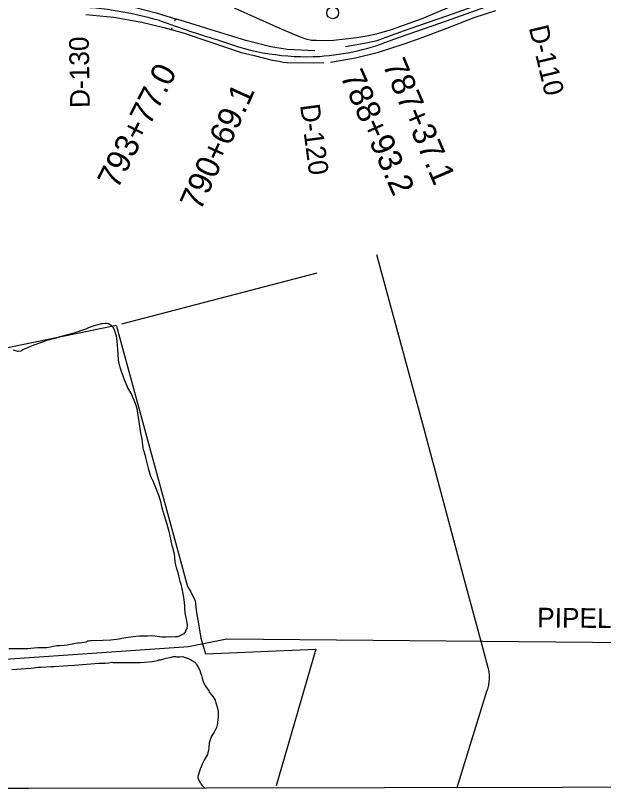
# Model space of a CAD drawing. Extents: x 3329297 to 3367176, y 649250 to 674653.
# Drawn here: x 3335629 to 3338114, y 654632 to 657903 of the extents above; entities that cross this region are included whole.
import ezdxf

# ---------------------------------------------------------------- set-up
doc = ezdxf.new("R2010")
doc.units = 0
for name, color, linetype in [('V-DTCH-CNTR', 7, 'Continuous'), ('V-GRID-FRAM', 7, 'Continuous'), ('V-LEVE-TOET', 7, 'Continuous'), ('V-RIVR-RANG-IDEN', 7, 'Continuous'), ('V-ROAD-CNTR', 7, 'Continuous'), ('V-SITE-VEGE', 7, 'Continuous'), ('V-SURV-IDEN', 7, 'Continuous'), ('V-SURV-LINE', 7, 'Continuous'), ('V-TOPO-SHOR', 7, 'Continuous'), ('V-UTIL-IDEN', 7, 'Continuous'), ('V-UTIL-LINE', 7, 'Continuous')]:
    doc.layers.add(name, color=color, linetype=linetype)

msp = doc.modelspace()

# ---------------------------------------------------------------- linework, layer by layer
at = {"layer": 'V-DTCH-CNTR'}
for points in [[(3337154.5, 656892.3), (3337353.5, 656161.2), (3337520, 655539.2), (3337595.8, 655259.1)], [(3337595.8, 655259.1), (3337624.9, 655148.3), (3337626.3, 655142.6), (3337627.5, 655136.9), (3337628.5, 655131.2), (3337629.3, 655125.4), (3337629.9, 655119.6), (3337630.2, 655113.8), (3337630.4, 655108), (3337630.4, 655102.2), (3337630.2, 655096.4), (3337629.7, 655090.6), (3337629.1, 655084.8), (3337628.2, 655079), (3337627.2, 655073.3), (3337625.9, 655067.6), (3337624.5, 655061.9), (3337622.9, 655056.4), (3337621, 655050.8), (3337549.5, 654817.5), (3337493.7, 654639.7)]]:
    msp.add_lwpolyline(points, dxfattribs=at)
at = {"layer": 'V-GRID-FRAM'}
msp.add_lwpolyline([(3333403.5, 672816.3), (3364945.5, 672875.9), (3364987.9, 654691.7), (3333429.9, 654632), (3333403.5, 672816.3)], dxfattribs=at)
at = {"layer": 'V-LEVE-TOET'}
msp.add_lwpolyline([(3336552.7, 657934.5), (3336742.4, 657850.6), (3336808.1, 657822.8), (3336839.6, 657809.6), (3336856, 657804.1), (3336880, 657799.2), (3336901.3, 657799.1), (3336921.2, 657797.6), (3336973.3, 657798.7), (3337070.8, 657809.2), (3337114.1, 657817.3), (3337153.9, 657826), (3337217.8, 657843.5), (3337347.7, 657889.5), (3337498.3, 657954)], dxfattribs=at)
at = {"layer": 'V-ROAD-CNTR'}
for points in [[(3337449.6, 657880), (3337694.7, 657968), (3338024, 658087.2), (3338278.1, 658173.9)], [(3337228.3, 657803), (3337449.6, 657880)]]:
    msp.add_lwpolyline(points, dxfattribs=at)
for centre, radius, start, end in [((3335808.8, 656388.7), 1552.9, 73.9644, 88.7028), ((3337921.8, 662555.4), 4968.3, 250.1863, 253.3198), ((3336860.2, 658747), 1018.3, 249.0296, 273.0015), ((3336846.9, 658734), 1006.1, 273.7986, 292.2791)]:
    msp.add_arc(centre, radius, start, end, dxfattribs=at)
at = {"layer": 'V-SITE-VEGE'}
for p, q in [((3335939.5, 656584.5), (3335951.3, 656589.3)), ((3335951.3, 656589.3), (3335963.2, 656592.2)), ((3335963.2, 656592.2), (3335993.7, 656601.9)), ((3335993.7, 656601.9), (3335998.7, 656601.9)), ((3335998.7, 656601.9), (3336008.5, 656602.9)), ((3336008.5, 656602.9), (3336014.4, 656602.8)), ((3336014.4, 656602.8), (3336022.3, 656600.8)), ((3336022.3, 656600.8), (3336027.2, 656598.8)), ((3336027.2, 656598.8), (3336034.1, 656593.9)), ((3336034.1, 656593.9), (3336038, 656589.9)), ((3336038, 656589.9), (3336043.9, 656582)), ((3335816.2, 656545.7), (3335839.9, 656552.5)), ((3335839.9, 656552.5), (3335877.3, 656562.1)), ((3335877.3, 656562.1), (3335890.1, 656566)), ((3335890.1, 656566), (3335909.9, 656572.8)), ((3335909.9, 656572.8), (3335928.6, 656578.6)), ((3335928.6, 656578.6), (3335939.5, 656584.5)), ((3336043.9, 656582), (3336046.8, 656575.1)), ((3336046.8, 656575.1), (3336050.7, 656561.3)), ((3336050.7, 656561.3), (3336054.5, 656548.5)), ((3335712.6, 656512.7), (3335736.3, 656521.4)), ((3335736.3, 656521.4), (3335741.2, 656522.4)), ((3335741.2, 656522.4), (3335752.1, 656526.3)), ((3335752.1, 656526.3), (3335761.9, 656530.2)), ((3335761.9, 656530.2), (3335774.8, 656534.1)), ((3335774.8, 656534.1), (3335784.6, 656536)), ((3335784.6, 656536), (3335802.4, 656540.8)), ((3335802.4, 656540.8), (3335816.2, 656545.7)), ((3336054.5, 656548.5), (3336057.4, 656524.8)), ((3336057.4, 656524.8), (3336059.3, 656508.1)), ((3335619.9, 656489.5), (3335637.6, 656484.5)), ((3335652.4, 656486.4), (3335660.3, 656491.3)), ((3335660.3, 656491.3), (3335681, 656500)), ((3335681, 656500), (3335687, 656503)), ((3335687, 656503), (3335700.8, 656507.8)), ((3335700.8, 656507.8), (3335712.6, 656512.7)), ((3336059.3, 656508.1), (3336060.2, 656491.3)), ((3336060.2, 656491.3), (3336062.1, 656473.6)), ((3335637.6, 656484.5), (3335640.6, 656484.5)), ((3335640.6, 656484.5), (3335652.4, 656486.4)), ((3336062.1, 656473.6), (3336063.9, 656447)), ((3336063.9, 656447), (3336066.8, 656427.3)), ((3336066.8, 656427.3), (3336074.5, 656403.6)), ((3336074.5, 656403.6), (3336088.1, 656364.1)), ((3336088.1, 656364.1), (3336099.8, 656337.5)), ((3336099.8, 656337.5), (3336102.7, 656329.6)), ((3336102.7, 656329.6), (3336110.6, 656315.8)), ((3336110.6, 656315.8), (3336119.3, 656301)), ((3336119.3, 656301), (3336136.9, 656260.5)), ((3336136.9, 656260.5), (3336141.7, 656241.8)), ((3336141.7, 656241.8), (3336156, 656147.1)), ((3336156, 656147.1), (3336158, 656138.3)), ((3336158, 656138.3), (3336162.8, 656113.6)), ((3336162.8, 656113.6), (3336164.7, 656099.8)), ((3336164.7, 656099.8), (3336167.5, 656075.2)), ((3336167.5, 656075.2), (3336169.4, 656067.3)), ((3336169.4, 656067.3), (3336172.4, 656058.4)), ((3336172.4, 656058.4), (3336173.3, 656056.5)), ((3336173.3, 656056.5), (3336176.2, 656047.6)), ((3336176.2, 656047.6), (3336178.2, 656035.7)), ((3336178.2, 656035.7), (3336189.8, 655989.4)), ((3336189.8, 655989.4), (3336200.4, 655955.9)), ((3336200.4, 655955.9), (3336209.2, 655936.1)), ((3336209.2, 655936.1), (3336235.5, 655873)), ((3336235.5, 655873), (3336242.3, 655849.3)), ((3336242.3, 655849.3), (3336246.1, 655827.6)), ((3336246.1, 655827.6), (3336255.8, 655794.1)), ((3336255.8, 655794.1), (3336266.5, 655763.5)), ((3336266.5, 655763.5), (3336272.3, 655742.8)), ((3336272.3, 655742.8), (3336277.1, 655723.1)), ((3336277.1, 655723.1), (3336281, 655703.3)), ((3336281, 655703.3), (3336290.6, 655662.9)), ((3336290.6, 655662.9), (3336292.6, 655656)), ((3336292.6, 655656), (3336293.5, 655649.1)), ((3336293.5, 655649.1), (3336299.3, 655627.4)), ((3336299.3, 655627.4), (3336302.1, 655594.9)), ((3336302.1, 655594.9), (3336304, 655587)), ((3336304, 655587), (3336308.9, 655570.3)), ((3336308.9, 655570.3), (3336315.7, 655548.6)), ((3336315.7, 655548.6), (3336317.6, 655534.8)), ((3336317.6, 655534.8), (3336324.4, 655513.1)), ((3336324.4, 655513.1), (3336327.3, 655499.3)), ((3336327.3, 655499.3), (3336332.1, 655480.5)), ((3336332.1, 655480.5), (3336335.9, 655460.8)), ((3336335.9, 655460.8), (3336337.9, 655450)), ((3336337.9, 655450), (3336340.7, 655435.2)), ((3336340.7, 655435.2), (3336343.6, 655408.6)), ((3336343.6, 655408.6), (3336343.5, 655396.8)), ((3336343.5, 655396.8), (3336345.4, 655379)), ((3336345.4, 655379), (3336351.2, 655352.4)), ((3336351.2, 655352.4), (3336352.1, 655343.5)), ((3336352.1, 655343.5), (3336355, 655329.7)), ((3336353, 655311), (3336351, 655308.1)), ((3336354, 655315.9), (3336353, 655311)), ((3336355, 655323.8), (3336354, 655315.9)), ((3336355, 655329.7), (3336355, 655323.8)), ((3336126.3, 655277.6), (3336095.7, 655272.9)), ((3336138.1, 655278.6), (3336126.3, 655277.6)), ((3336152.9, 655279.5), (3336138.1, 655278.6)), ((3336159.8, 655279.4), (3336152.9, 655279.5)), ((3336187.3, 655280.3), (3336159.8, 655279.4)), ((3336205.1, 655281.2), (3336187.3, 655280.3)), ((3336217.9, 655280.2), (3336205.1, 655281.2)), ((3336248.4, 655276.1), (3336217.9, 655280.2)), ((3336276, 655276.9), (3336266.1, 655276)), ((3336285.8, 655275.9), (3336276, 655276.9)), ((3336305.5, 655276.8), (3336285.8, 655275.9)), ((3336314.4, 655277.7), (3336305.5, 655276.8)), ((3336324.2, 655281.6), (3336314.4, 655277.7)), ((3336340, 655290.4), (3336324.2, 655281.6)), ((3336343, 655294.3), (3336340, 655290.4)), ((3336347, 655299.2), (3336343, 655294.3)), ((3336348, 655302.2), (3336347, 655299.2)), ((3336351, 655308.1), (3336348, 655302.2)), ((3335869.1, 655246.4), (3335847.4, 655241.5)), ((3335882.9, 655249.3), (3335869.1, 655246.4)), ((3335892.7, 655250.2), (3335882.9, 655249.3)), ((3335897.6, 655251.2), (3335892.7, 655250.2)), ((3335904.5, 655251.1), (3335897.6, 655251.2)), ((3335909.5, 655252.1), (3335904.5, 655251.1)), ((3335919.3, 655253), (3335909.5, 655252.1)), ((3335926.2, 655255), (3335919.3, 655253)), ((3335932.1, 655256.9), (3335926.2, 655255)), ((3335933.1, 655258.9), (3335932.1, 655256.9)), ((3335938.1, 655258.8), (3335933.1, 655258.9)), ((3335946, 655259.8), (3335938.1, 655258.8)), ((3335949.9, 655259.8), (3335946, 655259.8)), ((3335999.1, 655261.5), (3335949.9, 655259.8)), ((3336032.6, 655263.3), (3335999.1, 655261.5)), ((3336067.1, 655267.1), (3336032.6, 655263.3)), ((3336079, 655270), (3336067.1, 655267.1)), ((3336095.7, 655272.9), (3336079, 655270)), ((3336266.1, 655276), (3336248.4, 655276.1)), ((3335680.9, 655226.6), (3335601.1, 655227)), ((3335693.7, 655228.5), (3335680.9, 655226.6)), ((3335722.2, 655230.3), (3335693.7, 655228.5)), ((3335755.7, 655230.2), (3335722.2, 655230.3)), ((3335762.6, 655231.1), (3335755.7, 655230.2)), ((3335777.4, 655234), (3335762.6, 655231.1)), ((3335788.3, 655236.9), (3335777.4, 655234)), ((3335804, 655238.8), (3335788.3, 655236.9)), ((3335815.9, 655239.7), (3335804, 655238.8)), ((3335834.6, 655240.6), (3335815.9, 655239.7)), ((3335847.4, 655241.5), (3335834.6, 655240.6)), ((3336229.2, 655177.7), (3336235.1, 655179.6)), ((3336235.1, 655179.6), (3336243, 655180.6)), ((3336243, 655180.6), (3336256.8, 655184.4)), ((3336256.8, 655184.4), (3336265.7, 655187.3)), ((3336265.7, 655187.3), (3336281.5, 655190.2)), ((3336281.5, 655190.2), (3336297.2, 655194.1)), ((3336297.2, 655194.1), (3336305.1, 655194.1)), ((3336305.1, 655194.1), (3336309.1, 655193)), ((3336309.1, 655193), (3336322.8, 655193)), ((3336322.8, 655193), (3336335.6, 655193.9)), ((3336335.6, 655193.9), (3336338.6, 655192.9)), ((3336338.6, 655192.9), (3336342.5, 655191.9)), ((3336342.5, 655191.9), (3336346.5, 655189.9)), ((3336346.5, 655189.9), (3336350.4, 655188.9)), ((3336350.4, 655188.9), (3336352.4, 655187.9)), ((3336352.4, 655187.9), (3336355.3, 655186.9)), ((3336355.3, 655186.9), (3336360.2, 655185.9)), ((3336360.2, 655185.9), (3336362.2, 655183.9)), ((3336362.2, 655183.9), (3336373, 655179)), ((3336373, 655179), (3336376.9, 655176)), ((3335694.3, 655144.8), (3335726.8, 655148.6)), ((3335726.8, 655148.6), (3335737.6, 655148.5)), ((3335737.6, 655148.5), (3335781, 655152.2)), ((3335781, 655152.2), (3335791.8, 655152.2)), ((3335791.8, 655152.2), (3335853.9, 655155.8)), ((3335853.9, 655155.8), (3335878.5, 655157.7)), ((3335878.5, 655157.7), (3335981.9, 655166)), ((3335981.9, 655166), (3336008.5, 655165.9)), ((3336008.5, 655165.9), (3336024.3, 655167.8)), ((3336024.3, 655167.8), (3336037.1, 655169.7)), ((3336037.1, 655169.7), (3336040.1, 655168.7)), ((3336040.1, 655168.7), (3336158.2, 655168.2)), ((3336158.2, 655168.2), (3336175, 655170)), ((3336175, 655170), (3336206.5, 655172.9)), ((3336206.5, 655172.9), (3336229.2, 655177.7)), ((3336376.9, 655176), (3336380.9, 655174)), ((3336380.9, 655174), (3336382.8, 655172)), ((3336382.8, 655172), (3336386.7, 655170)), ((3336386.7, 655170), (3336390.7, 655166.1)), ((3336390.7, 655166.1), (3336393.6, 655160.1)), ((3336393.6, 655160.1), (3336399.5, 655151.2)), ((3336399.5, 655151.2), (3336408.3, 655136.4)), ((3335613.5, 655139.2), (3335672.6, 655142.9)), ((3335672.6, 655142.9), (3335694.3, 655144.8)), ((3336408.3, 655136.4), (3336410.2, 655129.5)), ((3336410.2, 655129.5), (3336415, 655113.8)), ((3336415, 655113.8), (3336417.9, 655102.9)), ((3336417.9, 655102.9), (3336422.8, 655089.1)), ((3336422.8, 655089.1), (3336424.7, 655081.2)), ((3336424.7, 655081.2), (3336431.6, 655068.4)), ((3336431.6, 655068.4), (3336446.2, 655048.6)), ((3336446.2, 655048.6), (3336448.2, 655043.7)), ((3336448.2, 655043.7), (3336457, 655031.8)), ((3336457, 655031.8), (3336466.8, 655019.9)), ((3336466.8, 655019.9), (3336468.7, 655016)), ((3336468.7, 655016), (3336472.6, 655009.1)), ((3336472.6, 655009.1), (3336476.5, 654998.2)), ((3336476.5, 654998.2), (3336478.5, 654990.3)), ((3336478.5, 654990.3), (3336483.3, 654976.5)), ((3336483.3, 654976.5), (3336486.2, 654960.8)), ((3336486.2, 654960.8), (3336486.1, 654939.1)), ((3336486.1, 654939.1), (3336483, 654915.5)), ((3336479, 654894.8), (3336469, 654874.2)), ((3336483, 654910.5), (3336479, 654894.8)), ((3336483, 654915.5), (3336483, 654910.5)), ((3336457.1, 654857.5), (3336447.2, 654829)), ((3336463.1, 654866.3), (3336457.1, 654857.5)), ((3336469, 654874.2), (3336463.1, 654866.3)), ((3336447.1, 654822.1), (3336446.1, 654812.2)), ((3336447.2, 654829), (3336447.1, 654822.1)), ((3336444, 654793.5), (3336440, 654780.7)), ((3336445.1, 654800.4), (3336444, 654793.5)), ((3336446.1, 654808.3), (3336445.1, 654800.4)), ((3336446.1, 654812.2), (3336446.1, 654808.3)), ((3336425.1, 654753.2), (3336418.2, 654738.5)), ((3336432.1, 654766), (3336425.1, 654753.2)), ((3336436.1, 654772.9), (3336432.1, 654766)), ((3336440, 654780.7), (3336436.1, 654772.9)), ((3336413.2, 654727.7), (3336409.2, 654717.9)), ((3336416.2, 654734.6), (3336413.2, 654727.7)), ((3336418.2, 654738.5), (3336416.2, 654734.6)), ((3336409.2, 654717.9), (3336399.2, 654687.4)), ((3336399.2, 654687.4), (3336399.2, 654681.5)), ((3336399.2, 654681.5), (3336408.9, 654662.7)), ((3336408.9, 654662.7), (3336410.9, 654658.8)), ((3336410.9, 654658.8), (3336412.8, 654655.8)), ((3336412.8, 654655.8), (3336417.7, 654648.9)), ((3336428.8, 654637.7), (3333429.9, 654632)), ((3336417.7, 654648.9), (3336428.8, 654637.7))]:
    msp.add_line(p, q, dxfattribs=at)
at = {"layer": 'V-SURV-LINE'}
msp.add_circle((3336969.7, 657914), 25, dxfattribs=at)
at = {"layer": 'V-TOPO-SHOR'}
for p, q in [((3336289.5, 657850.4), (3336286.9, 657843.5)), ((3336079.2, 656599.3), (3336903.9, 656815.3))]:
    msp.add_line(p, q, dxfattribs=at)
for points in [[(3337023.8, 657772), (3337111, 657787.4), (3337157.7, 657797.4), (3337218.2, 657819.1), (3337293.1, 657846.2), (3337451.9, 657901.7), (3337606.6, 657955.9), (3337715.9, 657995.2), (3337823.2, 658035.8), (3337958.6, 658082.5), (3338041.1, 658111.6)], [(3333462.6, 658069.3), (3333547.9, 658065.5), (3333666.3, 658062.8), (3333939.1, 658049.7), (3334145.9, 658038.7), (3334389.4, 658029.3), (3334654, 658017), (3334879.2, 658005.7), (3335107.8, 657997.9), (3335394.8, 657986), (3335550.6, 657980.9), (3335756.7, 657969.2), (3335939, 657962.5), (3336041, 657952.6), (3336136.1, 657936.6), (3336224.4, 657914.6), (3336309.6, 657887.4)], [(3335927.2, 657907), (3336045.2, 657895.5), (3336163.9, 657875), (3336255.7, 657851.9), (3336286.9, 657843.5), (3336338, 657829.6), (3336450.3, 657791.3), (3336583.3, 657746.1), (3336637.4, 657734.1), (3336714.2, 657714.5), (3336743.7, 657709.6), (3336760.8, 657706.1), (3336776.6, 657704.6), (3336889.8, 657702.7), (3336932.4, 657703.9)], [(3336960.5, 657705.1), (3337065.6, 657723.2), (3337163.2, 657747.4), (3337267.7, 657781.2), (3337347.4, 657810.3), (3337445.1, 657846.9), (3337567.4, 657894.4), (3337658.2, 657924.2)], [(3336894.4, 657752.8), (3336777.7, 657758.9), (3336708.5, 657770.9), (3336602.2, 657796.8), (3336455.6, 657842.8), (3336324.7, 657882.5), (3336309.6, 657887.4), (3336300.6, 657880.6)], [(3333431.5, 656468.4), (3334387.6, 656237.1), (3334550.8, 656214.1), (3334634.7, 656218.9), (3334723.3, 656237.7), (3334951.6, 656308.1), (3335436.1, 656467.5), (3336055.9, 656594.6)], [(3336055.9, 656589.9), (3336356.3, 655490.3), (3336370.4, 655467), (3336389.1, 655429.7), (3336393.8, 655378.5), (3336403.2, 655331.9), (3336412.7, 655271.3), (3336431.5, 655206), (3336897.6, 655225.6), (3336730.9, 654647.2)]]:
    msp.add_lwpolyline(points, dxfattribs=at)
at = {"layer": 'V-UTIL-LINE'}
msp.add_lwpolyline([(3333429.4, 655025.5), (3334387.6, 655091.6), (3335606.7, 655184), (3336359.9, 655236.5), (3336522.7, 655268.1), (3338839.3, 655247.8), (3340929.3, 655459.8), (3342437.8, 655615.9), (3342999.1, 655694.8), (3343427.5, 655562), (3343996.6, 655346.7), (3345067.7, 654949.1), (3345615.8, 654751.1), (3345882.5, 654655.6)], dxfattribs=at)

# ---------------------------------------------------------------- texts
at = {"layer": 'V-RIVR-RANG-IDEN'}
for s, rotation, p in [('D-110', 283.5023, (3337797.6, 657851.6)), ('D-130', 90.939, (3335943.5, 657512.5)), ('D-120', 277.515, (3336831.5, 657523.9))]:
    msp.add_text(s, height=83, rotation=rotation, dxfattribs=at).set_placement(p)
at = {"layer": 'V-SURV-IDEN'}
for s, rotation, p in [('787+37.1', 293.1801, (3337178.8, 657695.1)), ('793+77.0', 63.1585, (3336060.3, 657165)), ('788+93.2', 293.9153, (3336999.9, 657647.2)), ('790+69.1', 65.6303, (3336410.7, 657073.3))]:
    msp.add_text(s, height=100, rotation=rotation, dxfattribs=at).set_placement(p)
at = {"layer": 'V-UTIL-IDEN'}
msp.add_text('PIPELINE', height=83, rotation=359.4547, dxfattribs=at).set_placement((3337833, 655317.3))

doc.saveas('drawing.dxf')
